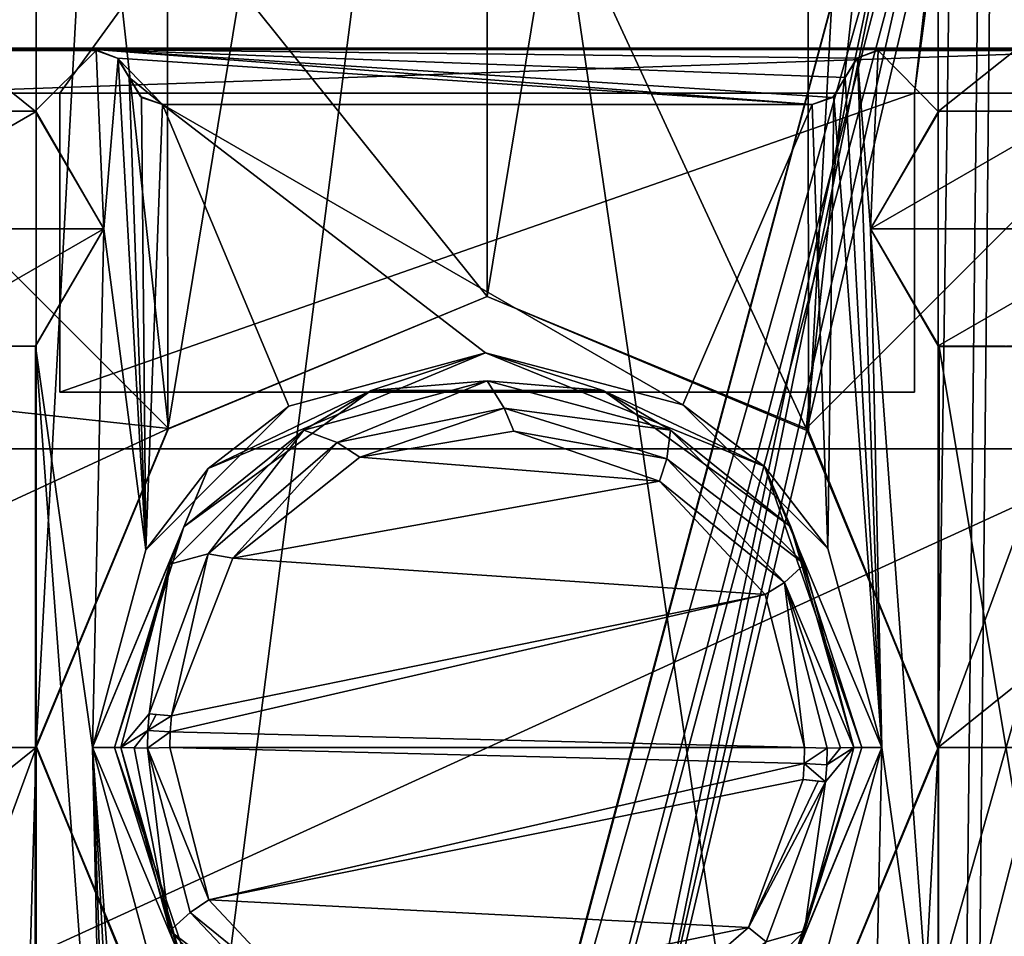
# Model space of a CAD drawing. Header units: millimetres. Extents: x -78 to 78, y -78 to 78.
# Tile 261 of 449: x 17.93 to 22.29, y -6.84 to -2.77. Entities that reach past the tile are written whole.
import ezdxf

# ---------------------------------------------------------------- set-up
doc = ezdxf.new("R2010")
doc.units = ezdxf.units.MM
doc.header["$LTSCALE"] = 41.718519
for name, color, linetype in [('10', 7, 'CONTINUOUS'), ('1978', 7, 'CONTINUOUS'), ('1983', 7, 'CONTINUOUS'), ('2194', 7, 'CONTINUOUS'), ('2196', 7, 'CONTINUOUS'), ('2215', 7, 'CONTINUOUS'), ('2216', 7, 'CONTINUOUS'), ('2225', 7, 'CONTINUOUS'), ('2230', 7, 'CONTINUOUS'), ('2231', 7, 'CONTINUOUS'), ('2234', 7, 'CONTINUOUS'), ('2235', 7, 'CONTINUOUS'), ('2236', 7, 'CONTINUOUS'), ('2237', 7, 'CONTINUOUS'), ('2241', 7, 'CONTINUOUS'), ('2243', 7, 'CONTINUOUS'), ('2245', 7, 'CONTINUOUS'), ('2246', 7, 'CONTINUOUS'), ('2250', 7, 'CONTINUOUS'), ('2256', 7, 'CONTINUOUS'), ('2257', 7, 'CONTINUOUS'), ('2260', 7, 'CONTINUOUS'), ('2261', 7, 'CONTINUOUS'), ('2264', 7, 'CONTINUOUS'), ('2266', 7, 'CONTINUOUS'), ('2267', 7, 'CONTINUOUS'), ('2269', 7, 'CONTINUOUS'), ('2270', 7, 'CONTINUOUS'), ('2273', 7, 'CONTINUOUS'), ('2275', 7, 'CONTINUOUS'), ('2277', 7, 'CONTINUOUS'), ('2279', 7, 'CONTINUOUS'), ('2280', 7, 'CONTINUOUS'), ('2281', 7, 'CONTINUOUS'), ('2282', 7, 'CONTINUOUS'), ('2283', 7, 'CONTINUOUS'), ('291', 7, 'CONTINUOUS'), ('298', 7, 'CONTINUOUS'), ('300', 7, 'CONTINUOUS'), ('301', 7, 'CONTINUOUS'), ('328', 7, 'CONTINUOUS'), ('344', 7, 'CONTINUOUS'), ('6', 7, 'CONTINUOUS'), ('748', 7, 'CONTINUOUS'), ('828', 7, 'CONTINUOUS'), ('851', 7, 'CONTINUOUS'), ('852', 7, 'CONTINUOUS'), ('880', 7, 'CONTINUOUS'), ('925', 7, 'CONTINUOUS'), ('945', 7, 'CONTINUOUS'), ('971', 7, 'CONTINUOUS')]:
    doc.layers.add(name, color=color, linetype=linetype)

msp = doc.modelspace()

# ---------------------------------------------------------------- linework, layer by layer
at = {"layer": '10', "linetype": 'CONTINUOUS'}
for points in [[(48.5, 30.5, -2), (49.5, -30.5, -2), (19.2675, 11.1265, -2), (48.5, 30.5, -2)], [(19.2675, 11.1265, -2), (49.5, -30.5, -2), (22.25, 0, -2), (19.2675, 11.1265, -2)], [(22.25, 0, -2), (49.5, -30.5, -2), (19.2675, -11.1265, -2), (22.25, 0, -2)]]:
    msp.add_3dface(points, dxfattribs=at)
at = {"layer": '1978', "color": 7, "linetype": 'CONTINUOUS'}
for points in [[(16.9, 21.1, 20.074), (23.1, 21.1, 20.074), (23.1, -21.1, 20.074), (16.9, 21.1, 20.074)], [(16.9, -21.1, 20.074), (16.9, 21.1, 20.074), (23.1, -21.1, 20.074), (16.9, -21.1, 20.074)]]:
    msp.add_3dface(points, dxfattribs=at)
at = {"layer": '1983', "color": 7, "linetype": 'CONTINUOUS'}
for points in [[(22.9, 4.425, 21.67), (22.605, 3.1, 21.67), (21.895, -3.1, 21.67), (22.9, 4.425, 21.67)], [(22.605, -3.1, 21.67), (22.9, 4.425, 21.67), (21.895, -3.1, 21.67), (22.605, -3.1, 21.67)], [(18.105, 3.1, 21.67), (17.395, 3.1, 21.67), (17.1, -4.425, 21.67), (18.105, 3.1, 21.67)], [(17.395, -3.1, 21.67), (18.105, 3.1, 21.67), (17.1, -4.425, 21.67), (17.395, -3.1, 21.67)], [(21.895, 3.1, 21.67), (18.105, 3.1, 21.67), (17.395, -3.1, 21.67), (21.895, 3.1, 21.67)], [(22.605, 3.1, 21.67), (21.895, 3.1, 21.67), (17.395, -3.1, 21.67), (22.605, 3.1, 21.67)], [(18.105, -3.1, 21.67), (22.605, 3.1, 21.67), (17.395, -3.1, 21.67), (18.105, -3.1, 21.67)], [(21.895, -3.1, 21.67), (22.605, 3.1, 21.67), (18.105, -3.1, 21.67), (21.895, -3.1, 21.67)], [(21.895, -4.425, 21.67), (21.895, -3.1, 21.67), (18.105, -4.425, 21.67), (21.895, -4.425, 21.67)], [(18.105, -4.425, 21.67), (21.895, -3.1, 21.67), (18.105, -3.1, 21.67), (18.105, -4.425, 21.67)], [(17.1, -7.325, 21.67), (22.9, -7.325, 21.67), (22.9, -4.675, 21.67), (17.1, -7.325, 21.67)], [(17.1, -7.325, 21.67), (22.9, -4.675, 21.67), (17.1, -4.675, 21.67), (17.1, -7.325, 21.67)]]:
    msp.add_3dface(points, dxfattribs=at)
at = {"layer": '2194', "color": 7, "linetype": 'CONTINUOUS'}
for points in [[(17.9961, -3.1784, 25.1), (17.66, -2.91, 25.1), (17.3998, -3.1808, 25.1), (17.9961, -3.1784, 25.1)], [(18.2661, -2.91, 25.1), (17.66, -2.91, 25.1), (17.9961, -3.1784, 25.1), (18.2661, -2.91, 25.1)], [(18.3, -3.7, 25.1), (18.2661, -2.91, 25.1), (17.9961, -3.1784, 25.1), (18.3, -3.7, 25.1)], [(18.3629, -2.9453, 25.1), (18.2661, -2.91, 25.1), (18.3, -3.7, 25.1), (18.3629, -2.9453, 25.1)], [(21.7339, -2.91, 25.1), (21.641, -2.9421, 25.1), (21.7, -3.7, 25.1), (21.7339, -2.91, 25.1)], [(21.7339, -2.91, 25.1), (21.7, -3.7, 25.1), (21.9998, -3.1808, 25.1), (21.7339, -2.91, 25.1)], [(22.34, -2.91, 25.1), (21.7339, -2.91, 25.1), (21.9998, -3.1808, 25.1), (22.34, -2.91, 25.1)], [(22.5961, -3.1784, 25.1), (22.34, -2.91, 25.1), (21.9998, -3.1808, 25.1), (22.5961, -3.1784, 25.1)], [(18.3629, -2.9453, 25.1), (18.3, -3.7, 25.1), (18.4866, -5.1228, 25.1), (18.3629, -2.9453, 25.1)], [(18.413, -3.03, 25.1), (18.3629, -2.9453, 25.1), (18.4866, -5.1228, 25.1), (18.413, -3.03, 25.1)], [(21.641, -2.9421, 25.1), (21.587, -3.03, 25.1), (21.75, -6, 25.1), (21.641, -2.9421, 25.1)], [(21.7, -3.7, 25.1), (21.641, -2.9421, 25.1), (21.75, -6, 25.1), (21.7, -3.7, 25.1)], [(18.467, -3.1179, 25.1), (18.413, -3.03, 25.1), (18.4866, -5.1228, 25.1), (18.467, -3.1179, 25.1)], [(21.587, -3.03, 25.1), (21.5369, -3.1147, 25.1), (21.75, -6, 25.1), (21.587, -3.03, 25.1)], [(18.56, -3.15, 25.1), (18.467, -3.1179, 25.1), (18.4866, -5.1228, 25.1), (18.56, -3.15, 25.1)], [(21.5369, -3.1147, 25.1), (21.44, -3.15, 25.1), (21.5102, -5.1176, 25.1), (21.5369, -3.1147, 25.1)], [(21.75, -6, 25.1), (21.5369, -3.1147, 25.1), (21.5102, -5.1176, 25.1), (21.75, -6, 25.1)], [(19.1203, -4.4872, 25.1), (18.56, -3.15, 25.1), (18.4866, -5.1228, 25.1), (19.1203, -4.4872, 25.1)], [(21.44, -3.15, 25.1), (18.56, -3.15, 25.1), (20.8674, -4.4801, 25.1), (21.44, -3.15, 25.1)], [(20.8674, -4.4801, 25.1), (18.56, -3.15, 25.1), (19.9929, -4.2507, 25.1), (20.8674, -4.4801, 25.1)], [(19.9929, -4.2507, 25.1), (18.56, -3.15, 25.1), (19.1203, -4.4872, 25.1), (19.9929, -4.2507, 25.1)], [(21.5102, -5.1176, 25.1), (21.44, -3.15, 25.1), (20.8674, -4.4801, 25.1), (21.5102, -5.1176, 25.1)], [(18.3, -3.7, 25.1), (17.9966, -4.2212, 25.1), (18.25, -6, 25.1), (18.3, -3.7, 25.1)], [(18.4866, -5.1228, 25.1), (18.3, -3.7, 25.1), (18.25, -6, 25.1), (18.4866, -5.1228, 25.1)], [(22.0039, -4.2216, 25.1), (21.7, -3.7, 25.1), (21.9998, -7.7808, 25.1), (22.0039, -4.2216, 25.1)], [(21.9998, -7.7808, 25.1), (21.7, -3.7, 25.1), (21.75, -6, 25.1), (21.9998, -7.7808, 25.1)], [(17.3998, -7.7808, 25.1), (17.9961, -7.7784, 25.1), (17.4034, -4.2212, 25.1), (17.3998, -7.7808, 25.1)], [(17.4034, -4.2212, 25.1), (17.9961, -7.7784, 25.1), (17.9966, -4.2212, 25.1), (17.4034, -4.2212, 25.1)], [(17.9961, -7.7784, 25.1), (18.3, -8.3, 25.1), (17.9966, -4.2212, 25.1), (17.9961, -7.7784, 25.1)], [(17.9966, -4.2212, 25.1), (18.3, -8.3, 25.1), (18.25, -6, 25.1), (17.9966, -4.2212, 25.1)], [(22.5961, -7.7784, 25.1), (22.0039, -4.2216, 25.1), (21.9998, -7.7808, 25.1), (22.5961, -7.7784, 25.1)], [(22.6002, -4.2192, 25.1), (22.0039, -4.2216, 25.1), (22.5961, -7.7784, 25.1), (22.6002, -4.2192, 25.1)], [(18.407, -8.97, 25.1), (18.4571, -8.8853, 25.1), (18.25, -6, 25.1), (18.407, -8.97, 25.1)], [(18.25, -6, 25.1), (18.4571, -8.8853, 25.1), (18.4898, -6.8824, 25.1), (18.25, -6, 25.1)], [(18.353, -9.0579, 25.1), (18.407, -8.97, 25.1), (18.25, -6, 25.1), (18.353, -9.0579, 25.1)], [(18.3, -8.3, 25.1), (18.353, -9.0579, 25.1), (18.25, -6, 25.1), (18.3, -8.3, 25.1)], [(21.7, -8.3, 25.1), (21.75, -6, 25.1), (21.5134, -6.8772, 25.1), (21.7, -8.3, 25.1)], [(21.7, -8.3, 25.1), (21.9998, -7.7808, 25.1), (21.75, -6, 25.1), (21.7, -8.3, 25.1)]]:
    msp.add_3dface(points, dxfattribs=at)
at = {"layer": '2196', "color": 7, "linetype": 'CONTINUOUS'}
for points in [[(21.587, -3.03, 24.95), (21.6385, -2.9444, 24.95), (18.2613, -2.9057, 24.95), (21.587, -3.03, 24.95)], [(21.533, -3.1179, 24.95), (21.587, -3.03, 24.95), (18.2613, -2.9057, 24.95), (21.533, -3.1179, 24.95)], [(21.6385, -2.9444, 24.95), (21.7387, -2.9057, 24.95), (18.2613, -2.9057, 24.95), (21.6385, -2.9444, 24.95)], [(21.44, -3.15, 24.95), (21.533, -3.1179, 24.95), (18.2613, -2.9057, 24.95), (21.44, -3.15, 24.95)], [(18.3613, -2.9443, 24.95), (21.44, -3.15, 24.95), (18.2613, -2.9057, 24.95), (18.3613, -2.9443, 24.95)], [(18.56, -3.15, 24.95), (21.44, -3.15, 24.95), (18.3613, -2.9443, 24.95), (18.56, -3.15, 24.95)], [(18.413, -3.03, 24.95), (18.56, -3.15, 24.95), (18.3613, -2.9443, 24.95), (18.413, -3.03, 24.95)], [(18.4631, -3.1147, 24.95), (18.56, -3.15, 24.95), (18.413, -3.03, 24.95), (18.4631, -3.1147, 24.95)]]:
    msp.add_3dface(points, dxfattribs=at)
at = {"layer": '2215', "color": 7, "linetype": 'CONTINUOUS'}
for points in [[(16.91, -2.9, 22), (23.1, -2.9, 22), (17.395, -3.1, 22), (16.91, -2.9, 22)], [(17.395, -3.1, 22), (23.1, -2.9, 22), (22.605, -3.1, 22), (17.395, -3.1, 22)]]:
    msp.add_3dface(points, dxfattribs=at)
at = {"layer": '2216', "color": 7, "linetype": 'CONTINUOUS'}
for points in [[(23.1, -2.9, 22), (16.91, -2.9, 22), (23.1, -2.9, 24.95), (23.1, -2.9, 22)], [(23.1, -2.9, 24.95), (16.91, -2.9, 22), (22.7176, -2.9029, 24.95), (23.1, -2.9, 24.95)], [(16.91, -2.9, 22), (17.6648, -2.9058, 24.95), (18.2613, -2.9057, 24.95), (16.91, -2.9, 22)], [(16.91, -2.9, 22), (22.3352, -2.9058, 24.95), (22.7176, -2.9029, 24.95), (16.91, -2.9, 22)], [(22.3352, -2.9058, 24.95), (16.91, -2.9, 22), (21.7387, -2.9057, 24.95), (22.3352, -2.9058, 24.95)], [(21.7387, -2.9057, 24.95), (16.91, -2.9, 22), (18.2613, -2.9057, 24.95), (21.7387, -2.9057, 24.95)], [(17.66, -2.91, 25.1), (18.2661, -2.91, 25.1), (17.6648, -2.9058, 24.95), (17.66, -2.91, 25.1)], [(17.6648, -2.9058, 24.95), (18.2661, -2.91, 25.1), (18.2613, -2.9057, 24.95), (17.6648, -2.9058, 24.95)], [(21.7339, -2.91, 25.1), (22.34, -2.91, 25.1), (21.7387, -2.9057, 24.95), (21.7339, -2.91, 25.1)], [(22.34, -2.91, 25.1), (22.3352, -2.9058, 24.95), (21.7387, -2.9057, 24.95), (22.34, -2.91, 25.1)]]:
    msp.add_3dface(points, dxfattribs=at)
at = {"layer": '2225', "color": 7, "linetype": 'CONTINUOUS'}
for points in [[(18.2661, -2.91, 25.1), (18.3613, -2.9443, 24.95), (18.2613, -2.9057, 24.95), (18.2661, -2.91, 25.1)], [(18.2661, -2.91, 25.1), (18.3629, -2.9453, 25.1), (18.3613, -2.9443, 24.95), (18.2661, -2.91, 25.1)], [(18.3629, -2.9453, 25.1), (18.413, -3.03, 25.1), (18.3613, -2.9443, 24.95), (18.3629, -2.9453, 25.1)], [(18.413, -3.03, 25.1), (18.413, -3.03, 24.95), (18.3613, -2.9443, 24.95), (18.413, -3.03, 25.1)]]:
    msp.add_3dface(points, dxfattribs=at)
at = {"layer": '2230', "color": 7, "linetype": 'CONTINUOUS'}
for points in [[(18.413, -3.03, 25.1), (18.467, -3.1179, 25.1), (18.413, -3.03, 24.95), (18.413, -3.03, 25.1)], [(18.467, -3.1179, 25.1), (18.4631, -3.1147, 24.95), (18.413, -3.03, 24.95), (18.467, -3.1179, 25.1)], [(18.467, -3.1179, 25.1), (18.56, -3.15, 25.1), (18.4631, -3.1147, 24.95), (18.467, -3.1179, 25.1)], [(18.56, -3.15, 25.1), (18.56, -3.15, 24.95), (18.4631, -3.1147, 24.95), (18.56, -3.15, 25.1)]]:
    msp.add_3dface(points, dxfattribs=at)
at = {"layer": '2231', "color": 7, "linetype": 'CONTINUOUS'}
for points in [[(17.9961, -3.1784, 25.1), (17.3998, -3.1808, 25.1), (17.4039, -3.1784, 25.5), (17.9961, -3.1784, 25.1)], [(18.0002, -3.1808, 25.5), (17.9961, -3.1784, 25.1), (17.4039, -3.1784, 25.5), (18.0002, -3.1808, 25.5)], [(18.3, -3.7, 25.1), (17.9961, -3.1784, 25.1), (18.3, -3.7, 25.5), (18.3, -3.7, 25.1)], [(18.3, -3.7, 25.5), (17.9961, -3.1784, 25.1), (18.0002, -3.1808, 25.5), (18.3, -3.7, 25.5)]]:
    msp.add_3dface(points, dxfattribs=at)
at = {"layer": '2234', "color": 7, "linetype": 'CONTINUOUS'}
for points in [[(17.9966, -4.2212, 25.1), (18.3, -3.7, 25.1), (17.9961, -4.2216, 25.5), (17.9966, -4.2212, 25.1)], [(18.3, -3.7, 25.1), (18.3, -3.7, 25.5), (17.9961, -4.2216, 25.5), (18.3, -3.7, 25.1)], [(17.3998, -4.2192, 25.5), (17.4034, -4.2212, 25.1), (17.9961, -4.2216, 25.5), (17.3998, -4.2192, 25.5)], [(17.4034, -4.2212, 25.1), (17.9966, -4.2212, 25.1), (17.9961, -4.2216, 25.5), (17.4034, -4.2212, 25.1)]]:
    msp.add_3dface(points, dxfattribs=at)
at = {"layer": '2235', "color": 7, "linetype": 'CONTINUOUS'}
for points in [[(18.56, -3.15, 25.1), (21.44, -3.15, 25.1), (18.56, -3.15, 24.95), (18.56, -3.15, 25.1)], [(21.44, -3.15, 25.1), (21.44, -3.15, 24.95), (18.56, -3.15, 24.95), (21.44, -3.15, 25.1)]]:
    msp.add_3dface(points, dxfattribs=at)
at = {"layer": '2236', "color": 7, "linetype": 'CONTINUOUS'}
for points in [[(21.9998, -3.1808, 25.1), (21.7, -3.7, 25.1), (22.0039, -3.1784, 25.5), (21.9998, -3.1808, 25.1)], [(22.0039, -3.1784, 25.5), (21.7, -3.7, 25.1), (21.7, -3.7, 25.5), (22.0039, -3.1784, 25.5)], [(22.5961, -3.1784, 25.1), (21.9998, -3.1808, 25.1), (22.0039, -3.1784, 25.5), (22.5961, -3.1784, 25.1)], [(22.6002, -3.1808, 25.5), (22.5961, -3.1784, 25.1), (22.0039, -3.1784, 25.5), (22.6002, -3.1808, 25.5)]]:
    msp.add_3dface(points, dxfattribs=at)
at = {"layer": '2237', "color": 7, "linetype": 'CONTINUOUS'}
for points in [[(18.0002, -3.1808, 25.5), (17.4039, -3.1784, 25.5), (17.1, -3.7, 25.5), (18.0002, -3.1808, 25.5)], [(18.3, -3.7, 25.5), (18.0002, -3.1808, 25.5), (17.1, -3.7, 25.5), (18.3, -3.7, 25.5)], [(18.3, -3.7, 25.5), (17.1, -3.7, 25.5), (17.3998, -4.2192, 25.5), (18.3, -3.7, 25.5)], [(18.3, -3.7, 25.5), (17.3998, -4.2192, 25.5), (17.9961, -4.2216, 25.5), (18.3, -3.7, 25.5)]]:
    msp.add_3dface(points, dxfattribs=at)
at = {"layer": '2241', "color": 7, "linetype": 'CONTINUOUS'}
for points in [[(21.6385, -2.9444, 24.95), (21.7339, -2.91, 25.1), (21.7387, -2.9057, 24.95), (21.6385, -2.9444, 24.95)], [(21.641, -2.9421, 25.1), (21.7339, -2.91, 25.1), (21.6385, -2.9444, 24.95), (21.641, -2.9421, 25.1)], [(21.587, -3.03, 25.1), (21.641, -2.9421, 25.1), (21.587, -3.03, 24.95), (21.587, -3.03, 25.1)], [(21.587, -3.03, 24.95), (21.641, -2.9421, 25.1), (21.6385, -2.9444, 24.95), (21.587, -3.03, 24.95)]]:
    msp.add_3dface(points, dxfattribs=at)
at = {"layer": '2243', "color": 7, "linetype": 'CONTINUOUS'}
for points in [[(21.5369, -3.1147, 25.1), (21.587, -3.03, 25.1), (21.533, -3.1179, 24.95), (21.5369, -3.1147, 25.1)], [(21.587, -3.03, 25.1), (21.587, -3.03, 24.95), (21.533, -3.1179, 24.95), (21.587, -3.03, 25.1)], [(21.44, -3.15, 25.1), (21.5369, -3.1147, 25.1), (21.44, -3.15, 24.95), (21.44, -3.15, 25.1)], [(21.44, -3.15, 24.95), (21.5369, -3.1147, 25.1), (21.533, -3.1179, 24.95), (21.44, -3.15, 24.95)]]:
    msp.add_3dface(points, dxfattribs=at)
at = {"layer": '2245', "color": 7, "linetype": 'CONTINUOUS'}
for points in [[(21.7, -3.7, 25.1), (22.0039, -4.2216, 25.1), (21.7, -3.7, 25.5), (21.7, -3.7, 25.1)], [(21.7, -3.7, 25.5), (22.0039, -4.2216, 25.1), (21.9998, -4.2192, 25.5), (21.7, -3.7, 25.5)], [(21.9998, -4.2192, 25.5), (22.0039, -4.2216, 25.1), (22.5961, -4.2216, 25.5), (21.9998, -4.2192, 25.5)], [(22.0039, -4.2216, 25.1), (22.6002, -4.2192, 25.1), (22.5961, -4.2216, 25.5), (22.0039, -4.2216, 25.1)]]:
    msp.add_3dface(points, dxfattribs=at)
at = {"layer": '2246', "color": 7, "linetype": 'CONTINUOUS'}
for points in [[(22.6002, -3.1808, 25.5), (22.0039, -3.1784, 25.5), (21.7, -3.7, 25.5), (22.6002, -3.1808, 25.5)], [(22.9, -3.7, 25.5), (22.6002, -3.1808, 25.5), (21.7, -3.7, 25.5), (22.9, -3.7, 25.5)], [(22.9, -3.7, 25.5), (21.7, -3.7, 25.5), (21.9998, -4.2192, 25.5), (22.9, -3.7, 25.5)], [(22.9, -3.7, 25.5), (21.9998, -4.2192, 25.5), (22.5961, -4.2216, 25.5), (22.9, -3.7, 25.5)]]:
    msp.add_3dface(points, dxfattribs=at)
at = {"layer": '2250', "color": 7, "linetype": 'CONTINUOUS'}
for points in [[(18.25, -6, 25.1), (18.4898, -6.8824, 25.1), (18.25, -6, 24.9532), (18.25, -6, 25.1)], [(18.25, -6, 24.9532), (18.4898, -6.8824, 25.1), (18.7706, -7.2454, 24.9532), (18.25, -6, 24.9532)], [(21.5134, -6.8772, 25.1), (21.75, -6, 25.1), (21.2371, -7.2378, 24.9532), (21.5134, -6.8772, 25.1)], [(21.75, -6, 25.1), (21.75, -6, 24.9532), (21.2371, -7.2378, 24.9532), (21.75, -6, 25.1)]]:
    msp.add_3dface(points, dxfattribs=at)
at = {"layer": '2256', "color": 7, "linetype": 'CONTINUOUS'}
for points in [[(19.9929, -4.25, 24.9532), (19.1203, -4.4872, 25.1), (18.7629, -4.7622, 24.9532), (19.9929, -4.25, 24.9532)], [(19.9929, -4.2507, 25.1), (19.1203, -4.4872, 25.1), (19.9929, -4.25, 24.9532), (19.9929, -4.2507, 25.1)], [(21.2294, -4.7546, 24.9532), (19.9929, -4.2507, 25.1), (19.9929, -4.25, 24.9532), (21.2294, -4.7546, 24.9532)], [(20.8674, -4.4801, 25.1), (19.9929, -4.2507, 25.1), (21.2294, -4.7546, 24.9532), (20.8674, -4.4801, 25.1)], [(19.1203, -4.4872, 25.1), (18.4866, -5.1228, 25.1), (18.7629, -4.7622, 24.9532), (19.1203, -4.4872, 25.1)], [(21.5102, -5.1176, 25.1), (20.8674, -4.4801, 25.1), (21.2294, -4.7546, 24.9532), (21.5102, -5.1176, 25.1)], [(21.75, -6, 24.9532), (21.5102, -5.1176, 25.1), (21.2294, -4.7546, 24.9532), (21.75, -6, 24.9532)], [(18.4866, -5.1228, 25.1), (18.25, -6, 25.1), (18.7629, -4.7622, 24.9532), (18.4866, -5.1228, 25.1)], [(18.25, -6, 25.1), (18.25, -6, 24.9532), (18.7629, -4.7622, 24.9532), (18.25, -6, 25.1)], [(21.75, -6, 25.1), (21.5102, -5.1176, 25.1), (21.75, -6, 24.9532), (21.75, -6, 25.1)]]:
    msp.add_3dface(points, dxfattribs=at)
at = {"layer": '2257', "color": 7, "linetype": 'CONTINUOUS'}
for points in [[(19.9929, -4.25, 24.9532), (18.7629, -4.7622, 24.9532), (19.4859, -4.4177, 24.9709), (19.9929, -4.25, 24.9532)], [(20.5141, -4.4177, 24.9709), (19.9929, -4.25, 24.9532), (19.4859, -4.4177, 24.9709), (20.5141, -4.4177, 24.9709)], [(21.2294, -4.7546, 24.9532), (19.9929, -4.25, 24.9532), (20.5141, -4.4177, 24.9709), (21.2294, -4.7546, 24.9532)], [(19.1875, -4.5927, 25.05), (20, -4.375, 25.05), (19.4859, -4.4177, 24.9709), (19.1875, -4.5927, 25.05)], [(20, -4.375, 25.05), (20.5141, -4.4177, 24.9709), (19.4859, -4.4177, 24.9709), (20, -4.375, 25.05)], [(20, -4.375, 25.05), (20.8125, -4.5927, 25.05), (20.5141, -4.4177, 24.9709), (20, -4.375, 25.05)], [(19.4859, -4.4177, 24.9709), (18.7629, -4.7622, 24.9532), (18.654, -5.0221, 24.9709), (19.4859, -4.4177, 24.9709)], [(19.1875, -4.5927, 25.05), (19.4859, -4.4177, 24.9709), (18.654, -5.0221, 24.9709), (19.1875, -4.5927, 25.05)], [(21.346, -5.0221, 24.9709), (21.2294, -4.7546, 24.9532), (20.5141, -4.4177, 24.9709), (21.346, -5.0221, 24.9709)], [(20.8125, -4.5927, 25.05), (21.346, -5.0221, 24.9709), (20.5141, -4.4177, 24.9709), (20.8125, -4.5927, 25.05)], [(18.5927, -5.1875, 25.05), (19.1875, -4.5927, 25.05), (18.654, -5.0221, 24.9709), (18.5927, -5.1875, 25.05)], [(20.8125, -4.5927, 25.05), (21.4073, -5.1875, 25.05), (21.346, -5.0221, 24.9709), (20.8125, -4.5927, 25.05)], [(21.75, -6, 24.9532), (21.2294, -4.7546, 24.9532), (21.6607, -6, 24.9734), (21.75, -6, 24.9532)], [(21.6607, -6, 24.9734), (21.2294, -4.7546, 24.9532), (21.346, -5.0221, 24.9709), (21.6607, -6, 24.9734)], [(18.7629, -4.7622, 24.9532), (18.25, -6, 24.9532), (18.654, -5.0221, 24.9709), (18.7629, -4.7622, 24.9532)], [(18.25, -6, 24.9532), (18.3468, -6, 24.9804), (18.654, -5.0221, 24.9709), (18.25, -6, 24.9532)], [(18.3468, -6, 24.9804), (18.5927, -5.1875, 25.05), (18.654, -5.0221, 24.9709), (18.3468, -6, 24.9804)], [(21.625, -6, 25.05), (21.6607, -6, 24.9734), (21.346, -5.0221, 24.9709), (21.625, -6, 25.05)], [(21.4073, -5.1875, 25.05), (21.625, -6, 25.05), (21.346, -5.0221, 24.9709), (21.4073, -5.1875, 25.05)], [(18.3468, -6, 24.9804), (18.375, -6, 25.05), (18.5927, -5.1875, 25.05), (18.3468, -6, 24.9804)]]:
    msp.add_3dface(points, dxfattribs=at)
at = {"layer": '2260', "color": 7, "linetype": 'CONTINUOUS'}
for points in [[(18.25, -6, 24.9532), (18.7706, -7.2454, 24.9532), (18.3468, -6, 24.9804), (18.25, -6, 24.9532)], [(18.7706, -7.2454, 24.9532), (18.654, -6.9779, 24.9709), (18.3468, -6, 24.9804), (18.7706, -7.2454, 24.9532)], [(18.3468, -6, 24.9804), (18.654, -6.9779, 24.9709), (18.375, -6, 25.05), (18.3468, -6, 24.9804)], [(18.375, -6, 25.05), (18.654, -6.9779, 24.9709), (18.5927, -6.8125, 25.05), (18.375, -6, 25.05)], [(21.2371, -7.2378, 24.9532), (21.75, -6, 24.9532), (21.346, -6.9779, 24.9709), (21.2371, -7.2378, 24.9532)], [(21.75, -6, 24.9532), (21.6607, -6, 24.9734), (21.346, -6.9779, 24.9709), (21.75, -6, 24.9532)], [(21.346, -6.9779, 24.9709), (21.6607, -6, 24.9734), (21.4073, -6.8125, 25.05), (21.346, -6.9779, 24.9709)], [(21.6607, -6, 24.9734), (21.625, -6, 25.05), (21.4073, -6.8125, 25.05), (21.6607, -6, 24.9734)], [(18.5927, -6.8125, 25.05), (18.654, -6.9779, 24.9709), (19.1875, -7.4073, 25.05), (18.5927, -6.8125, 25.05)], [(20.8125, -7.4073, 25.05), (21.346, -6.9779, 24.9709), (21.4073, -6.8125, 25.05), (20.8125, -7.4073, 25.05)]]:
    msp.add_3dface(points, dxfattribs=at)
at = {"layer": '2261', "color": 7, "linetype": 'CONTINUOUS'}
for points in [[(18.105, -3.1, 21.67), (17.395, -3.1, 21.67), (18.105, -3.1, 21.9), (18.105, -3.1, 21.67)], [(17.395, -3.1, 21.67), (17.395, -3.1, 22), (18.105, -3.1, 21.9), (17.395, -3.1, 21.67)], [(17.395, -3.1, 22), (22.605, -3.1, 22), (18.105, -3.1, 21.9), (17.395, -3.1, 22)], [(18.105, -3.1, 21.9), (22.605, -3.1, 22), (21.895, -3.1, 21.9), (18.105, -3.1, 21.9)], [(22.605, -3.1, 21.67), (21.895, -3.1, 21.67), (22.605, -3.1, 22), (22.605, -3.1, 21.67)], [(22.605, -3.1, 22), (21.895, -3.1, 21.67), (21.895, -3.1, 21.9), (22.605, -3.1, 22)]]:
    msp.add_3dface(points, dxfattribs=at)
at = {"layer": '2264', "color": 7, "linetype": 'CONTINUOUS'}
for points in [[(18.375, -6, 25.05), (18.5927, -6.8125, 25.05), (18.375, -6, 27.1999), (18.375, -6, 25.05)], [(18.375, -6, 27.1999), (18.5927, -6.8125, 25.05), (18.5927, -6.8125, 27.1999), (18.375, -6, 27.1999)], [(21.4073, -6.8125, 25.05), (21.625, -6, 25.05), (21.4073, -6.8125, 27.1999), (21.4073, -6.8125, 25.05)], [(21.4073, -6.8125, 27.1999), (21.625, -6, 25.05), (21.625, -6, 27.1999), (21.4073, -6.8125, 27.1999)], [(18.5927, -6.8125, 25.05), (19.1875, -7.4073, 25.05), (18.5927, -6.8125, 27.1999), (18.5927, -6.8125, 25.05)], [(18.5927, -6.8125, 27.1999), (19.1875, -7.4073, 25.05), (19.1875, -7.4073, 27.1999), (18.5927, -6.8125, 27.1999)], [(20.8125, -7.4073, 25.05), (21.4073, -6.8125, 25.05), (20.8125, -7.4073, 27.1999), (20.8125, -7.4073, 25.05)], [(20.8125, -7.4073, 27.1999), (21.4073, -6.8125, 25.05), (21.4073, -6.8125, 27.1999), (20.8125, -7.4073, 27.1999)]]:
    msp.add_3dface(points, dxfattribs=at)
at = {"layer": '2266', "color": 7, "linetype": 'CONTINUOUS'}
for points in [[(17.1, -4.675, 21.67), (22.9, -4.675, 21.67), (17.1, -4.675, 21.9), (17.1, -4.675, 21.67)], [(22.9, -4.675, 21.67), (22.9, -4.675, 21.9), (17.1, -4.675, 21.9), (22.9, -4.675, 21.67)]]:
    msp.add_3dface(points, dxfattribs=at)
at = {"layer": '2267', "color": 7, "linetype": 'CONTINUOUS'}
for points in [[(21.895, -3.1, 21.67), (21.895, -4.425, 21.67), (21.895, -3.1, 21.9), (21.895, -3.1, 21.67)], [(21.895, -3.1, 21.9), (21.895, -4.425, 21.67), (21.895, -4.425, 21.9), (21.895, -3.1, 21.9)]]:
    msp.add_3dface(points, dxfattribs=at)
at = {"layer": '2269', "color": 7, "linetype": 'CONTINUOUS'}
for points in [[(22.9, -4.675, 21.9), (22.9, -7.325, 21.9), (17.1, -7.325, 21.9), (22.9, -4.675, 21.9)], [(17.1, -4.675, 21.9), (22.9, -4.675, 21.9), (17.1, -7.325, 21.9), (17.1, -4.675, 21.9)]]:
    msp.add_3dface(points, dxfattribs=at)
at = {"layer": '2270', "color": 7, "linetype": 'CONTINUOUS'}
for points in [[(19.1875, -4.5927, 27.1999), (20, -4.375, 27.1999), (19.1875, -4.5927, 25.05), (19.1875, -4.5927, 27.1999)], [(19.1875, -4.5927, 25.05), (20, -4.375, 27.1999), (20, -4.375, 25.05), (19.1875, -4.5927, 25.05)], [(20, -4.375, 27.1999), (20.8125, -4.5927, 27.1999), (20, -4.375, 25.05), (20, -4.375, 27.1999)], [(20, -4.375, 25.05), (20.8125, -4.5927, 27.1999), (20.8125, -4.5927, 25.05), (20, -4.375, 25.05)], [(18.5927, -5.1875, 27.1999), (19.1875, -4.5927, 27.1999), (18.5927, -5.1875, 25.05), (18.5927, -5.1875, 27.1999)], [(18.5927, -5.1875, 25.05), (19.1875, -4.5927, 27.1999), (19.1875, -4.5927, 25.05), (18.5927, -5.1875, 25.05)], [(20.8125, -4.5927, 27.1999), (21.4073, -5.1875, 27.1999), (20.8125, -4.5927, 25.05), (20.8125, -4.5927, 27.1999)], [(20.8125, -4.5927, 25.05), (21.4073, -5.1875, 27.1999), (21.4073, -5.1875, 25.05), (20.8125, -4.5927, 25.05)], [(18.375, -6, 25.05), (18.375, -6, 27.1999), (18.5927, -5.1875, 27.1999), (18.375, -6, 25.05)], [(18.375, -6, 25.05), (18.5927, -5.1875, 27.1999), (18.5927, -5.1875, 25.05), (18.375, -6, 25.05)], [(21.625, -6, 27.1999), (21.625, -6, 25.05), (21.4073, -5.1875, 25.05), (21.625, -6, 27.1999)], [(21.4073, -5.1875, 27.1999), (21.625, -6, 27.1999), (21.4073, -5.1875, 25.05), (21.4073, -5.1875, 27.1999)]]:
    msp.add_3dface(points, dxfattribs=at)
at = {"layer": '2273', "color": 7, "linetype": 'CONTINUOUS'}
for points in [[(21.895, -4.425, 21.67), (18.105, -4.425, 21.67), (21.895, -4.425, 21.9), (21.895, -4.425, 21.67)], [(21.895, -4.425, 21.9), (18.105, -4.425, 21.67), (18.105, -4.425, 21.9), (21.895, -4.425, 21.9)]]:
    msp.add_3dface(points, dxfattribs=at)
at = {"layer": '2275', "color": 7, "linetype": 'CONTINUOUS'}
for points in [[(20, -4.375, 27.1999), (19.1875, -4.5927, 27.1999), (19.335, -4.6477, 28.6083), (20, -4.375, 27.1999)], [(20.0752, -4.4949, 28.6083), (20, -4.375, 27.1999), (19.335, -4.6477, 28.6083), (20.0752, -4.4949, 28.6083)], [(20.8125, -4.5927, 27.1999), (20, -4.375, 27.1999), (20.0752, -4.4949, 28.6083), (20.8125, -4.5927, 27.1999)], [(20.7965, -4.7207, 28.6083), (20.8125, -4.5927, 27.1999), (20.0752, -4.4949, 28.6083), (20.7965, -4.7207, 28.6083)], [(19.1875, -4.5927, 27.1999), (18.5927, -5.1875, 27.1999), (18.7621, -5.1406, 28.6083), (19.1875, -4.5927, 27.1999)], [(19.335, -4.6477, 28.6083), (19.1875, -4.5927, 27.1999), (18.7621, -5.1406, 28.6083), (19.335, -4.6477, 28.6083)], [(21.4073, -5.1875, 27.1999), (20.8125, -4.5927, 27.1999), (20.7965, -4.7207, 28.6083), (21.4073, -5.1875, 27.1999)], [(21.3174, -5.2682, 28.6083), (21.4073, -5.1875, 27.1999), (20.7965, -4.7207, 28.6083), (21.3174, -5.2682, 28.6083)], [(18.7621, -5.1406, 28.6083), (18.5927, -5.1875, 27.1999), (18.5006, -5.8497, 28.6083), (18.7621, -5.1406, 28.6083)], [(18.5927, -5.1875, 27.1999), (18.375, -6, 27.1999), (18.5006, -5.8497, 28.6083), (18.5927, -5.1875, 27.1999)], [(21.625, -6, 27.1999), (21.4073, -5.1875, 27.1999), (21.3174, -5.2682, 28.6083), (21.625, -6, 27.1999)], [(21.5656, -6.0012, 27.9041), (21.625, -6, 27.1999), (21.3174, -5.2682, 28.6083), (21.5656, -6.0012, 27.9041)], [(21.507, -6.0024, 28.6083), (21.5656, -6.0012, 27.9041), (21.3174, -5.2682, 28.6083), (21.507, -6.0024, 28.6083)], [(18.5006, -5.8497, 28.6083), (18.375, -6, 27.1999), (18.4949, -5.9246, 28.6083), (18.5006, -5.8497, 28.6083)], [(18.375, -6, 27.1999), (18.4344, -6.0012, 27.9041), (18.4949, -5.9246, 28.6083), (18.375, -6, 27.1999)], [(18.4344, -6.0012, 27.9041), (18.493, -6.0025, 28.6083), (18.4949, -5.9246, 28.6083), (18.4344, -6.0012, 27.9041)]]:
    msp.add_3dface(points, dxfattribs=at)
at = {"layer": '2277', "color": 7, "linetype": 'CONTINUOUS'}
for points in [[(18.105, -4.425, 21.67), (18.105, -3.1, 21.67), (18.105, -4.425, 21.9), (18.105, -4.425, 21.67)], [(18.105, -3.1, 21.67), (18.105, -3.1, 21.9), (18.105, -4.425, 21.9), (18.105, -3.1, 21.67)]]:
    msp.add_3dface(points, dxfattribs=at)
at = {"layer": '2279', "color": 7, "linetype": 'CONTINUOUS'}
for points in [[(18.375, -6, 27.1999), (18.5927, -6.8125, 27.1999), (18.4344, -6.0012, 27.9041), (18.375, -6, 27.1999)], [(18.5927, -6.8125, 27.1999), (18.493, -6.0025, 28.6083), (18.4344, -6.0012, 27.9041), (18.5927, -6.8125, 27.1999)], [(18.493, -6.0025, 28.6083), (18.5927, -6.8125, 27.1999), (18.6824, -6.7314, 28.6083), (18.493, -6.0025, 28.6083)], [(21.4073, -6.8125, 27.1999), (21.625, -6, 27.1999), (21.4993, -6.1514, 28.6083), (21.4073, -6.8125, 27.1999)], [(21.4993, -6.1514, 28.6083), (21.625, -6, 27.1999), (21.5051, -6.0757, 28.6083), (21.4993, -6.1514, 28.6083)], [(21.625, -6, 27.1999), (21.5656, -6.0012, 27.9041), (21.5051, -6.0757, 28.6083), (21.625, -6, 27.1999)], [(21.507, -6.0024, 28.6083), (21.5051, -6.0757, 28.6083), (21.5656, -6.0012, 27.9041), (21.507, -6.0024, 28.6083)], [(21.4073, -6.8125, 27.1999), (21.4993, -6.1514, 28.6083), (21.2374, -6.8602, 28.6083), (21.4073, -6.8125, 27.1999)], [(18.5927, -6.8125, 27.1999), (19.2032, -7.2791, 28.6083), (18.6824, -6.7314, 28.6083), (18.5927, -6.8125, 27.1999)], [(18.5927, -6.8125, 27.1999), (19.1875, -7.4073, 27.1999), (19.2032, -7.2791, 28.6083), (18.5927, -6.8125, 27.1999)], [(20.8125, -7.4073, 27.1999), (21.4073, -6.8125, 27.1999), (21.2374, -6.8602, 28.6083), (20.8125, -7.4073, 27.1999)]]:
    msp.add_3dface(points, dxfattribs=at)
at = {"layer": '2280', "color": 7, "linetype": 'CONTINUOUS'}
for points in [[(18.105, -3.1, 21.9), (21.895, -3.1, 21.9), (18.105, -4.425, 21.9), (18.105, -3.1, 21.9)], [(21.895, -3.1, 21.9), (21.895, -4.425, 21.9), (18.105, -4.425, 21.9), (21.895, -3.1, 21.9)]]:
    msp.add_3dface(points, dxfattribs=at)
at = {"layer": '2281', "color": 7, "linetype": 'CONTINUOUS'}
for points in [[(18.5006, -5.8497, 28.6083), (18.4949, -5.9246, 28.6083), (18.5321, -5.853, 28.6737), (18.5006, -5.8497, 28.6083)], [(18.5321, -5.853, 28.6737), (18.4949, -5.9246, 28.6083), (18.5997, -5.8598, 28.7), (18.5321, -5.853, 28.6737)], [(18.5997, -5.8598, 28.7), (18.4949, -5.9246, 28.6083), (18.5945, -5.9299, 28.7), (18.5997, -5.8598, 28.7)], [(18.4949, -5.9246, 28.6083), (18.493, -6.0025, 28.6083), (18.5945, -5.9299, 28.7), (18.4949, -5.9246, 28.6083)], [(18.5945, -5.9299, 28.7), (18.493, -6.0025, 28.6083), (18.5928, -6.0002, 28.7), (18.5945, -5.9299, 28.7)], [(18.5928, -6.0002, 28.7), (18.493, -6.0025, 28.6083), (18.7656, -6.6748, 28.7), (18.5928, -6.0002, 28.7)], [(18.493, -6.0025, 28.6083), (18.6824, -6.7314, 28.6083), (18.7656, -6.6748, 28.7), (18.493, -6.0025, 28.6083)], [(21.4677, -6.1482, 28.6738), (21.4001, -6.1411, 28.7), (21.1588, -6.7976, 28.7), (21.4677, -6.1482, 28.6738)], [(21.4993, -6.1514, 28.6083), (21.4677, -6.1482, 28.6738), (21.1588, -6.7976, 28.7), (21.4993, -6.1514, 28.6083)], [(21.2374, -6.8602, 28.6083), (21.4993, -6.1514, 28.6083), (21.1588, -6.7976, 28.7), (21.2374, -6.8602, 28.6083)], [(18.7656, -6.6748, 28.7), (18.6824, -6.7314, 28.6083), (19.2486, -7.1897, 28.7), (18.7656, -6.6748, 28.7)], [(18.6824, -6.7314, 28.6083), (19.2032, -7.2791, 28.6083), (19.2486, -7.1897, 28.7), (18.6824, -6.7314, 28.6083)], [(20.624, -7.2612, 28.7), (21.2374, -6.8602, 28.6083), (21.1588, -6.7976, 28.7), (20.624, -7.2612, 28.7)]]:
    msp.add_3dface(points, dxfattribs=at)
at = {"layer": '2282', "color": 7, "linetype": 'CONTINUOUS'}
for points in [[(20.0752, -4.4949, 28.6083), (19.335, -4.6477, 28.6083), (19.4346, -4.7121, 28.7), (20.0752, -4.4949, 28.6083)], [(20.0752, -4.4949, 28.6083), (19.4346, -4.7121, 28.7), (20.1186, -4.5978, 28.7), (20.0752, -4.4949, 28.6083)], [(20.7965, -4.7207, 28.6083), (20.0752, -4.4949, 28.6083), (20.1186, -4.5978, 28.7), (20.7965, -4.7207, 28.6083)], [(20.7965, -4.7207, 28.6083), (20.1186, -4.5978, 28.7), (20.7643, -4.8189, 28.7), (20.7965, -4.7207, 28.6083)], [(19.335, -4.6477, 28.6083), (18.7621, -5.1406, 28.6083), (18.8721, -5.1597, 28.7), (19.335, -4.6477, 28.6083)], [(19.335, -4.6477, 28.6083), (18.8721, -5.1597, 28.7), (19.4346, -4.7121, 28.7), (19.335, -4.6477, 28.6083)], [(21.3174, -5.2682, 28.6083), (20.7965, -4.7207, 28.6083), (20.7643, -4.8189, 28.7), (21.3174, -5.2682, 28.6083)], [(21.3174, -5.2682, 28.6083), (20.7643, -4.8189, 28.7), (21.2327, -5.3221, 28.7), (21.3174, -5.2682, 28.6083)], [(18.7621, -5.1406, 28.6083), (18.5006, -5.8497, 28.6083), (18.5997, -5.8598, 28.7), (18.7621, -5.1406, 28.6083)], [(18.7621, -5.1406, 28.6083), (18.5997, -5.8598, 28.7), (18.8721, -5.1597, 28.7), (18.7621, -5.1406, 28.6083)], [(21.3174, -5.2682, 28.6083), (21.2327, -5.3221, 28.7), (21.4072, -6, 28.7), (21.3174, -5.2682, 28.6083)], [(21.507, -6.0024, 28.6083), (21.3174, -5.2682, 28.6083), (21.4072, -6, 28.7), (21.507, -6.0024, 28.6083)], [(18.5006, -5.8497, 28.6083), (18.5321, -5.853, 28.6737), (18.5997, -5.8598, 28.7), (18.5006, -5.8497, 28.6083)], [(21.507, -6.0024, 28.6083), (21.4072, -6, 28.7), (21.4054, -6.0706, 28.7), (21.507, -6.0024, 28.6083)], [(21.507, -6.0024, 28.6083), (21.4054, -6.0706, 28.7), (21.5051, -6.0757, 28.6083), (21.507, -6.0024, 28.6083)], [(21.4001, -6.1411, 28.7), (21.4993, -6.1514, 28.6083), (21.4054, -6.0706, 28.7), (21.4001, -6.1411, 28.7)], [(21.4054, -6.0706, 28.7), (21.4993, -6.1514, 28.6083), (21.5051, -6.0757, 28.6083), (21.4054, -6.0706, 28.7)], [(21.4001, -6.1411, 28.7), (21.4677, -6.1482, 28.6738), (21.4993, -6.1514, 28.6083), (21.4001, -6.1411, 28.7)]]:
    msp.add_3dface(points, dxfattribs=at)
at = {"layer": '2283', "color": 7, "linetype": 'CONTINUOUS'}
for points in [[(20.1186, -4.5978, 28.7), (19.4346, -4.7121, 28.7), (20.7643, -4.8189, 28.7), (20.1186, -4.5978, 28.7)], [(19.4346, -4.7121, 28.7), (18.8721, -5.1597, 28.7), (20.7643, -4.8189, 28.7), (19.4346, -4.7121, 28.7)], [(20.7643, -4.8189, 28.7), (18.8721, -5.1597, 28.7), (21.2327, -5.3221, 28.7), (20.7643, -4.8189, 28.7)], [(18.8721, -5.1597, 28.7), (18.5997, -5.8598, 28.7), (21.2327, -5.3221, 28.7), (18.8721, -5.1597, 28.7)], [(18.5997, -5.8598, 28.7), (18.5945, -5.9299, 28.7), (21.2327, -5.3221, 28.7), (18.5997, -5.8598, 28.7)], [(21.2327, -5.3221, 28.7), (18.5945, -5.9299, 28.7), (21.4072, -6, 28.7), (21.2327, -5.3221, 28.7)], [(18.5945, -5.9299, 28.7), (18.5928, -6.0002, 28.7), (21.4072, -6, 28.7), (18.5945, -5.9299, 28.7)], [(21.4072, -6, 28.7), (18.5928, -6.0002, 28.7), (21.4054, -6.0706, 28.7), (21.4072, -6, 28.7)], [(18.5928, -6.0002, 28.7), (18.7656, -6.6748, 28.7), (21.4054, -6.0706, 28.7), (18.5928, -6.0002, 28.7)], [(18.7656, -6.6748, 28.7), (21.4001, -6.1411, 28.7), (21.4054, -6.0706, 28.7), (18.7656, -6.6748, 28.7)], [(21.4001, -6.1411, 28.7), (18.7656, -6.6748, 28.7), (21.1588, -6.7976, 28.7), (21.4001, -6.1411, 28.7)], [(18.7656, -6.6748, 28.7), (19.2486, -7.1897, 28.7), (21.1588, -6.7976, 28.7), (18.7656, -6.6748, 28.7)], [(19.2486, -7.1897, 28.7), (20.624, -7.2612, 28.7), (21.1588, -6.7976, 28.7), (19.2486, -7.1897, 28.7)]]:
    msp.add_3dface(points, dxfattribs=at)
at = {"layer": '291', "color": 7, "linetype": 'CONTINUOUS'}
for points in [[(15.25, 0, -3), (19.2783, -11.108, -3), (13.2058, -7.6255, -3), (15.25, 0, -3)], [(22.25, 0, -3), (19.2783, -11.108, -3), (15.25, 0, -3), (22.25, 0, -3)]]:
    msp.add_3dface(points, dxfattribs=at)
at = {"layer": '298', "color": 7, "linetype": 'CONTINUOUS'}
for points in [[(19.2783, -11.108, -3), (22.25, 0, -3), (20.2058, -9.7306, -2.9268), (19.2783, -11.108, -3)], [(22.4268, 0, -2.9268), (22.5, 0, -2.75), (19.4856, -11.25, -2.75), (22.4268, 0, -2.9268)], [(20.2058, -9.7306, -2.9268), (22.4268, 0, -2.9268), (19.4856, -11.25, -2.75), (20.2058, -9.7306, -2.9268)], [(22.25, 0, -3), (22.4268, 0, -2.9268), (20.2058, -9.7306, -2.9268), (22.25, 0, -3)]]:
    msp.add_3dface(points, dxfattribs=at)
at = {"layer": '300', "color": 7, "linetype": 'CONTINUOUS'}
for points in [[(19.4856, -11.25, -2.75), (22.5, 0, -2.75), (19.4856, -11.25, -2.25), (19.4856, -11.25, -2.75)], [(22.5, 0, -2.75), (22.5, 0, -2.25), (19.4856, -11.25, -2.25), (22.5, 0, -2.75)]]:
    msp.add_3dface(points, dxfattribs=at)
at = {"layer": '301', "color": 7, "linetype": 'CONTINUOUS'}
for points in [[(22.25, 0, -2), (19.2675, -11.1265, -2), (22.4268, 0, -2.0732), (22.25, 0, -2)], [(22.4268, 0, -2.0732), (19.2675, -11.1265, -2), (20.2058, -9.7306, -2.0732), (22.4268, 0, -2.0732)], [(19.4856, -11.25, -2.25), (22.5, 0, -2.25), (20.2058, -9.7306, -2.0732), (19.4856, -11.25, -2.25)], [(22.5, 0, -2.25), (22.4268, 0, -2.0732), (20.2058, -9.7306, -2.0732), (22.5, 0, -2.25)]]:
    msp.add_3dface(points, dxfattribs=at)
at = {"layer": '328', "linetype": 'CONTINUOUS'}
for points in [[(15.5, -30, 15), (15.5, 30, 15), (32.5, -30, 15), (15.5, -30, 15)], [(32.5, -30, 15), (15.5, 30, 15), (47.5, -30, 15), (32.5, -30, 15)], [(47.5, -30, 15), (15.5, 30, 15), (67, -30, 15), (47.5, -30, 15)], [(67, -30, 15), (15.5, 30, 15), (67.5, -30, 15), (67, -30, 15)], [(67.5, -30, 15), (15.5, 30, 15), (72.3187, -15.3427, 15), (67.5, -30, 15)], [(72.3187, -15.3427, 15), (15.5, 30, 15), (73.9493, 0, 15), (72.3187, -15.3427, 15)]]:
    msp.add_3dface(points, dxfattribs=at)
at = {"layer": '344', "linetype": 'CONTINUOUS'}
for points in [[(15.5, 30, 16.5), (15.5, -30, 16.5), (32.5, 30, 16.5), (15.5, 30, 16.5)], [(32.5, 30, 16.5), (15.5, -30, 16.5), (47.5, 30, 16.5), (32.5, 30, 16.5)], [(47.5, 30, 16.5), (15.5, -30, 16.5), (67, 30, 16.5), (47.5, 30, 16.5)], [(67, 30, 16.5), (15.5, -30, 16.5), (67.5, 30, 16.5), (67, 30, 16.5)], [(67.5, 30, 16.5), (15.5, -30, 16.5), (72.3187, 15.3427, 16.5), (67.5, 30, 16.5)], [(72.3187, 15.3427, 16.5), (15.5, -30, 16.5), (73.9493, 0, 16.5), (72.3187, 15.3427, 16.5)], [(73.9493, 0, 16.5), (15.5, -30, 16.5), (72.3187, -15.3427, 16.5), (73.9493, 0, 16.5)]]:
    msp.add_3dface(points, dxfattribs=at)
at = {"layer": '6', "linetype": 'CONTINUOUS'}
for points in [[(15.5, 33), (15.5, -33), (24, 33), (15.5, 33)], [(24, 33), (15.5, -33), (29, 33), (24, 33)], [(29, 33), (15.5, -33), (32.5, 33), (29, 33)], [(32.5, 33), (15.5, -33), (47.5, 33), (32.5, 33)], [(47.5, 33), (15.5, -33), (48.5, 31), (47.5, 33)], [(48.5, 31), (15.5, -33), (48.5, 30.5), (48.5, 31)], [(48.5, 30.5), (15.5, -33), (49.5, 30.5), (48.5, 30.5)], [(49.5, 30.5), (15.5, -33), (48.5, -30.5), (49.5, 30.5)]]:
    msp.add_3dface(points, dxfattribs=at)
at = {"layer": '748', "color": 7, "linetype": 'CONTINUOUS'}
for points in [[(23.2898, -13.4811, 28.7), (56.4299, 0, 28.7), (20, -12.4098, 28.7), (23.2898, -13.4811, 28.7)], [(20, -12.4098, 28.7), (56.4299, 0, 28.7), (20, -11.5902, 28.7), (20, -12.4098, 28.7)], [(20, -11.5902, 28.7), (56.4299, 0, 28.7), (23.3103, -10.5037, 28.7), (20, -11.5902, 28.7)]]:
    msp.add_3dface(points, dxfattribs=at)
at = {"layer": '828', "color": 7, "linetype": 'CONTINUOUS'}
msp.add_3dface([(18.2886, -1.8683, 28.4361), (16.6897, -1.4963, 28.7), (16.8377, -2.8377, 28.4361), (18.2886, -1.8683, 28.4361)], dxfattribs=at)
at = {"layer": '851', "color": 7, "linetype": 'CONTINUOUS'}
msp.add_3dface([(23.1623, -2.8377, 28.4361), (23.2898, -1.4811, 28.7), (21.7114, -1.8683, 28.4361), (23.1623, -2.8377, 28.4361)], dxfattribs=at)
at = {"layer": '852', "color": 7, "linetype": 'CONTINUOUS'}
for points in [[(20, -1.5279, 28.4361), (18.2886, -1.8683, 28.4361), (20, -4, 27.2), (20, -1.5279, 28.4361)], [(18.2886, -1.8683, 28.4361), (16.8377, -2.8377, 28.4361), (18.586, -4.5856, 27.2), (18.2886, -1.8683, 28.4361)], [(20, -4, 27.2), (18.2886, -1.8683, 28.4361), (18.586, -4.5856, 27.2), (20, -4, 27.2)], [(16.8377, -2.8377, 28.4361), (15.8683, -4.2886, 28.4361), (18.586, -4.5856, 27.2), (16.8377, -2.8377, 28.4361)], [(15.8683, -4.2886, 28.4361), (15.5279, -6, 28.4361), (18.586, -4.5856, 27.2), (15.8683, -4.2886, 28.4361)], [(18.586, -4.5856, 27.2), (15.5279, -6, 28.4361), (18, -6, 27.2), (18.586, -4.5856, 27.2)], [(15.5279, -6, 28.4361), (15.8683, -7.7114, 28.4361), (18, -6, 27.2), (15.5279, -6, 28.4361)], [(15.8683, -7.7114, 28.4361), (16.8377, -9.1623, 28.4361), (18, -6, 27.2), (15.8683, -7.7114, 28.4361)], [(18, -6, 27.2), (16.8377, -9.1623, 28.4361), (18.586, -7.4144, 27.2), (18, -6, 27.2)]]:
    msp.add_3dface(points, dxfattribs=at)
at = {"layer": '880', "color": 7, "linetype": 'CONTINUOUS'}
for points in [[(18.5836, -4.5882, 26.2), (20, -4, 26.2), (18.586, -4.5856, 27.2), (18.5836, -4.5882, 26.2)], [(20, -4, 26.2), (20, -4, 27.2), (18.586, -4.5856, 27.2), (20, -4, 26.2)], [(18.5836, -4.5882, 26.2), (18.586, -4.5856, 27.2), (18, -6, 27.2), (18.5836, -4.5882, 26.2)], [(18, -5.9921, 26.2), (18.5836, -4.5882, 26.2), (18, -6, 27.2), (18, -5.9921, 26.2)], [(18.5751, -7.403, 26.2), (18, -5.9921, 26.2), (18, -6, 27.2), (18.5751, -7.403, 26.2)], [(18.5751, -7.403, 26.2), (18, -6, 27.2), (18.586, -7.4144, 27.2), (18.5751, -7.403, 26.2)]]:
    msp.add_3dface(points, dxfattribs=at)
at = {"layer": '925', "color": 7, "linetype": 'CONTINUOUS'}
for points in [[(21.7114, -1.8683, 28.4361), (20, -1.5279, 28.4361), (21.414, -4.5856, 27.2), (21.7114, -1.8683, 28.4361)], [(21.414, -4.5856, 27.2), (20, -1.5279, 28.4361), (20, -4, 27.2), (21.414, -4.5856, 27.2)], [(23.1623, -2.8377, 28.4361), (21.7114, -1.8683, 28.4361), (21.414, -4.5856, 27.2), (23.1623, -2.8377, 28.4361)], [(22, -6, 27.2), (23.1623, -2.8377, 28.4361), (21.414, -4.5856, 27.2), (22, -6, 27.2)], [(24.1317, -4.2886, 28.4361), (23.1623, -2.8377, 28.4361), (22, -6, 27.2), (24.1317, -4.2886, 28.4361)], [(24.4721, -6, 28.4361), (24.1317, -4.2886, 28.4361), (22, -6, 27.2), (24.4721, -6, 28.4361)], [(24.1317, -7.7114, 28.4361), (24.4721, -6, 28.4361), (21.414, -7.4144, 27.2), (24.1317, -7.7114, 28.4361)], [(21.414, -7.4144, 27.2), (24.4721, -6, 28.4361), (22, -6, 27.2), (21.414, -7.4144, 27.2)]]:
    msp.add_3dface(points, dxfattribs=at)
at = {"layer": '945', "color": 7, "linetype": 'CONTINUOUS'}
for points in [[(20, -4, 26.2), (21.4249, -4.597, 26.2), (20, -4, 27.2), (20, -4, 26.2)], [(21.4249, -4.597, 26.2), (21.414, -4.5856, 27.2), (20, -4, 27.2), (21.4249, -4.597, 26.2)], [(21.4249, -4.597, 26.2), (22, -6, 27.2), (21.414, -4.5856, 27.2), (21.4249, -4.597, 26.2)], [(21.4249, -4.597, 26.2), (22, -6.0079, 26.2), (22, -6, 27.2), (21.4249, -4.597, 26.2)], [(21.4164, -7.4118, 26.2), (21.414, -7.4144, 27.2), (22, -6, 27.2), (21.4164, -7.4118, 26.2)], [(22, -6.0079, 26.2), (21.4164, -7.4118, 26.2), (22, -6, 27.2), (22, -6.0079, 26.2)]]:
    msp.add_3dface(points, dxfattribs=at)
at = {"layer": '971', "color": 7, "linetype": 'CONTINUOUS'}
for points in [[(22.6857, 42.2511, 26.2), (23.5864, 43.6175, 26.2), (21.8299, -41.6203, 26.2), (22.6857, 42.2511, 26.2)], [(21.8299, -41.6203, 26.2), (23.5864, 43.6175, 26.2), (23.5864, -43.6175, 26.2), (21.8299, -41.6203, 26.2)], [(16.9107, 42.714, 26.2), (18.1357, 41.6388, 26.2), (16.9564, -42.6527, 26.2), (16.9107, 42.714, 26.2)], [(22.6857, 42.2511, 26.2), (21.8299, -41.6203, 26.2), (22, -18.0079, 26.2), (22.6857, 42.2511, 26.2)], [(22, 5.9921, 26.2), (22.6857, 42.2511, 26.2), (22, -6.0079, 26.2), (22, 5.9921, 26.2)], [(22, -6.0079, 26.2), (22.6857, 42.2511, 26.2), (22, -18.0079, 26.2), (22, -6.0079, 26.2)], [(16.9564, -42.6527, 26.2), (18.1357, 41.6388, 26.2), (18, 18.0079, 26.2), (16.9564, -42.6527, 26.2)], [(18, 6.0079, 26.2), (16.9564, -42.6527, 26.2), (18, 18.0079, 26.2), (18, 6.0079, 26.2)], [(16.9564, -42.6527, 26.2), (18, 6.0079, 26.2), (18, -5.9921, 26.2), (16.9564, -42.6527, 26.2)], [(18, 6.0079, 26.2), (18.5751, 4.597, 26.2), (18, -5.9921, 26.2), (18, 6.0079, 26.2)], [(21.4164, 4.5882, 26.2), (22, 5.9921, 26.2), (21.4249, -4.597, 26.2), (21.4164, 4.5882, 26.2)], [(21.4249, -4.597, 26.2), (22, 5.9921, 26.2), (22, -6.0079, 26.2), (21.4249, -4.597, 26.2)], [(18, -5.9921, 26.2), (18.5751, 4.597, 26.2), (18.5836, -4.5882, 26.2), (18, -5.9921, 26.2)], [(18.5751, 4.597, 26.2), (20, 4, 26.2), (18.5836, -4.5882, 26.2), (18.5751, 4.597, 26.2)], [(20, 4, 26.2), (21.4164, 4.5882, 26.2), (20, -4, 26.2), (20, 4, 26.2)], [(20, -4, 26.2), (21.4164, 4.5882, 26.2), (21.4249, -4.597, 26.2), (20, -4, 26.2)], [(20, 4, 26.2), (20, -4, 26.2), (18.5836, -4.5882, 26.2), (20, 4, 26.2)], [(16.9564, -42.6527, 26.2), (18, -5.9921, 26.2), (18, -17.9921, 26.2), (16.9564, -42.6527, 26.2)], [(18, -5.9921, 26.2), (18.5751, -7.403, 26.2), (18, -17.9921, 26.2), (18, -5.9921, 26.2)], [(21.4164, -7.4118, 26.2), (22, -6.0079, 26.2), (21.4249, -16.597, 26.2), (21.4164, -7.4118, 26.2)], [(21.4249, -16.597, 26.2), (22, -6.0079, 26.2), (22, -18.0079, 26.2), (21.4249, -16.597, 26.2)]]:
    msp.add_3dface(points, dxfattribs=at)

doc.saveas('drawing.dxf')
